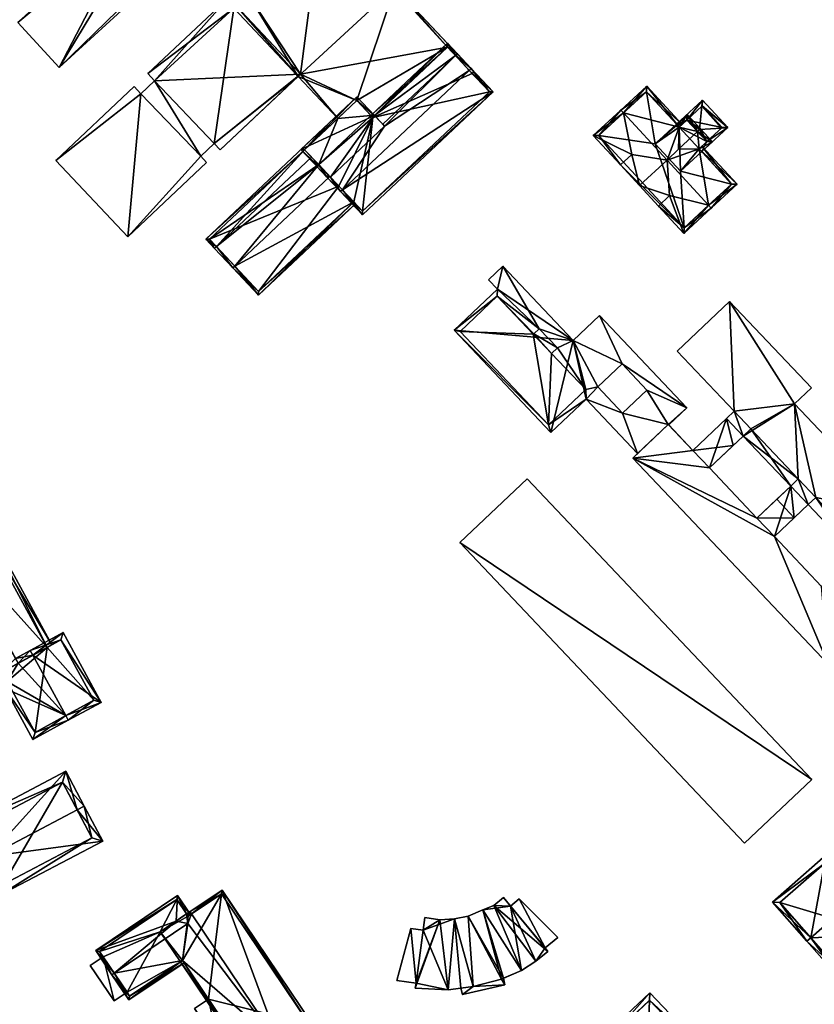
# Model space of a CAD drawing. Header units: inches. Extents: x 2685601 to 2690022, y 1235992 to 1239010.
# Tile 296 of 390: x 2688771 to 2688920, y 1237970 to 1238155. Entities that reach past the tile are written whole.
import ezdxf

# ---------------------------------------------------------------- set-up
doc = ezdxf.new("R2010")
doc.units = ezdxf.units.IN
doc.header["$MEASUREMENT"] = 0
doc.layers.add('Gebaeude Einzelhaus', color=10, linetype='Continuous')
doc.layers.add('Offenes Gebaeude', color=10, linetype='Continuous')

msp = doc.modelspace()

# ---------------------------------------------------------------- meshes
at = {"layer": 'Gebaeude Einzelhaus'}
mesh = msp.add_polyface(dxfattribs=at)
corners = [(2688759.692, 1238175.089, 469.65), (2688784.266, 1238185.093, 469.65), (2688778.035, 1238191.894, 469.65), (2688767.3, 1238166.785, 469.65), (2688788.971, 1238186.64, 469.65), (2688789.593, 1238189.973, 469.65), (2688799.532, 1238179.124, 469.65), (2688796.513, 1238178.409, 469.65), (2688796.174, 1238176.048, 469.65), (2688770.217, 1238154.317, 469.65), (2688777.962, 1238145.863, 469.65), (2688802.187, 1238169.485, 469.65), (2688808.655, 1238173.983, 469.65), (2688807.944, 1238174.759, 469.65), (2688785.76, 1238198.972, 469.65), (2688785.76, 1238198.972, 456.512), (2688759.692, 1238175.089, 456.512), (2688767.3, 1238166.785, 456.512), (2688785.743, 1238183.683, 466.273), (2688785.743, 1238183.683, 456.512), (2688788.971, 1238186.64, 466.273), (2688796.513, 1238178.409, 466.273), (2688793.285, 1238175.451, 466.273), (2688770.217, 1238154.317, 456.512), (2688793.285, 1238175.451, 456.512), (2688777.962, 1238145.863, 456.512), (2688808.655, 1238173.983, 456.512), (2688807.944, 1238174.759, 456.512), (2688796.513, 1238178.409, 456.512), (2688788.971, 1238186.64, 456.512)]
mesh.append_faces([[corners[k] for k in face] for face in [(11, 12, 13), (8, 10, 11), (11, 10, 12), (8, 9, 10), (6, 7, 8), (8, 7, 9), (5, 4, 6), (6, 4, 7), (5, 1, 4), (4, 1, 3), (3, 1, 0), (0, 1, 2)]], dxfattribs={"color": 13})
mesh.append_faces([[corners[k] for k in face] for face in [(24, 25, 23), (24, 26, 25), (24, 27, 26), (15, 19, 16), (16, 19, 17), (27, 29, 15), (15, 29, 19), (24, 28, 27), (27, 28, 29), (26, 27, 12), (12, 27, 13), (12, 10, 26), (26, 10, 25), (10, 9, 25), (25, 9, 23), (23, 22, 24), (22, 7, 21), (23, 9, 22), (22, 9, 7), (7, 4, 21), (21, 4, 20), (4, 18, 20), (18, 17, 19), (4, 3, 18), (18, 3, 17), (3, 0, 17), (17, 0, 16), (2, 16, 0), (2, 15, 16), (2, 14, 15)]], dxfattribs={"color": 41})
mesh = msp.add_polyface(dxfattribs=at)
corners = [(2688855.894, 1238145.096, 469.29), (2688850.85, 1238149.721, 469.29), (2688855.531, 1238144.754, 469.29), (2688827.263, 1238175.485, 469.29), (2688823.29, 1238144.643, 469.29), (2688833.854, 1238139.668, 469.29), (2688836.486, 1238136.874, 469.29), (2688836.829, 1238136.51, 469.29), (2688813.455, 1238159.618, 469.29), (2688812.028, 1238161.133, 469.29), (2688811.19, 1238157.484, 469.29), (2688830.274, 1238136.295, 469.29), (2688822.824, 1238144.203, 469.29), (2688807.079, 1238131.578, 470.049), (2688808.181, 1238130.408, 470.049), (2688823.29, 1238144.643, 470.049), (2688795.874, 1238143.385, 470.049), (2688809.764, 1238158.999, 470.049), (2688794.613, 1238144.724, 470.049), (2688804.581, 1238129.225, 470.049), (2688793.3, 1238140.96, 470.049), (2688777.32, 1238128.431, 470.049), (2688792.039, 1238142.299, 470.049), (2688790.846, 1238114.075, 470.049), (2688805.643, 1238128.016, 470.049), (2688829.818, 1238177.893, 471.945), (2688849.371, 1238168.853, 471.945), (2688835.664, 1238183.401, 471.945), (2688843.525, 1238163.344, 471.945), (2688831.245, 1238176.378, 468.911), (2688840.97, 1238160.936, 468.911), (2688843.525, 1238163.344, 468.911), (2688828.689, 1238173.971, 468.911), (2688827.263, 1238175.485, 455.641), (2688855.894, 1238145.096, 455.641), (2688840.97, 1238160.936, 455.641), (2688828.689, 1238173.971, 455.641), (2688812.028, 1238161.133, 455.641), (2688813.455, 1238159.618, 455.641), (2688811.19, 1238157.484, 455.641), (2688822.824, 1238144.203, 455.641), (2688830.274, 1238136.295, 455.641), (2688855.531, 1238144.754, 455.641), (2688850.85, 1238149.721, 455.641), (2688836.486, 1238136.874, 455.641), (2688836.829, 1238136.51, 455.641), (2688833.854, 1238139.668, 455.641), (2688810.724, 1238157.045, 455.641), (2688807.079, 1238131.578, 455.641), (2688804.581, 1238129.225, 455.641), (2688808.181, 1238130.408, 455.641), (2688822.824, 1238144.204, 455.641), (2688822.824, 1238144.204, 469.29), (2688809.764, 1238158.999, 455.641), (2688794.613, 1238144.724, 455.641), (2688795.874, 1238143.385, 455.641), (2688793.3, 1238140.96, 455.641), (2688792.039, 1238142.299, 455.641), (2688777.32, 1238128.431, 455.641), (2688790.846, 1238114.075, 455.641), (2688805.643, 1238128.016, 455.641), (2688829.818, 1238177.893, 455.641), (2688835.664, 1238183.401, 455.642), (2688831.245, 1238176.378, 455.641), (2688843.525, 1238163.344, 455.641), (2688844.389, 1238164.158, 455.641), (2688849.371, 1238168.853, 455.641)]
mesh.append_faces([[corners[k] for k in face] for face in [(32, 30, 29), (29, 30, 31), (28, 26, 25), (25, 26, 27), (19, 23, 24), (19, 20, 23), (23, 20, 21), (21, 20, 22), (13, 16, 19), (19, 16, 20), (16, 17, 18), (13, 15, 16), (16, 15, 17), (13, 14, 15), (5, 4, 11), (11, 4, 12), (4, 8, 10), (4, 3, 8), (8, 3, 9), (7, 1, 6), (6, 1, 5), (5, 1, 4), (4, 1, 3), (3, 1, 0), (0, 1, 2)]], dxfattribs={"color": 13})
mesh.append_faces([[corners[k] for k in face] for face in [(35, 63, 64), (35, 36, 63), (29, 63, 32), (32, 63, 36), (30, 64, 31), (30, 35, 64), (62, 63, 61), (63, 65, 64), (62, 66, 63), (63, 66, 65), (27, 26, 62), (62, 26, 66), (31, 26, 28), (31, 66, 26), (31, 65, 66), (31, 64, 65), (28, 29, 31), (29, 61, 63), (28, 25, 29), (29, 25, 61), (25, 27, 61), (61, 27, 62), (59, 49, 60), (48, 51, 50), (48, 47, 51), (47, 53, 39), (47, 54, 53), (49, 55, 48), (48, 55, 47), (47, 55, 54), (58, 56, 59), (59, 56, 49), (49, 56, 55), (58, 57, 56), (19, 24, 49), (49, 24, 60), (24, 23, 60), (60, 23, 59), (23, 21, 59), (59, 21, 58), (21, 22, 58), (58, 22, 57), (22, 20, 57), (57, 20, 56), (20, 16, 56), (56, 16, 55), (16, 18, 55), (55, 18, 54), (18, 17, 54), (54, 17, 53), (53, 10, 39), (10, 15, 4), (53, 17, 10), (10, 17, 15), (50, 52, 14), (14, 52, 15), (15, 52, 4), (50, 51, 52), (14, 13, 50), (50, 13, 48), (13, 19, 48), (48, 19, 49), (36, 37, 33), (35, 38, 36), (36, 38, 37), (35, 40, 38), (38, 40, 39), (39, 40, 47), (35, 46, 40), (40, 46, 41), (34, 43, 35), (35, 43, 46), (46, 43, 44), (44, 43, 45), (34, 42, 43), (34, 0, 42), (42, 0, 2), (12, 41, 11), (12, 40, 41), (38, 39, 8), (8, 39, 10), (8, 9, 38), (38, 9, 37), (9, 3, 37), (37, 3, 33), (33, 32, 36), (30, 34, 35), (30, 0, 34), (33, 3, 32), (32, 3, 30), (30, 3, 0)]], dxfattribs={"color": 41})
mesh = msp.add_polyface(dxfattribs=at)
corners = [(2688854.972, 1238145.346, 477.254), (2688859.46, 1238141.311, 473.65), (2688855.336, 1238145.689, 477.254), (2688831.152, 1238122.902, 477.254), (2688834.911, 1238118.183, 473.65), (2688830.788, 1238122.559, 477.254), (2688852.731, 1238148.454, 474.409), (2688852.367, 1238148.111, 474.409), (2688839.051, 1238134.881, 474.781), (2688838.71, 1238135.243, 474.409), (2688828.888, 1238125.305, 474.782), (2688828.183, 1238125.325, 474.409), (2688828.546, 1238125.667, 474.409), (2688826.687, 1238127.641, 473.65), (2688826.323, 1238127.298, 473.65), (2688837.193, 1238136.853, 473.79), (2688850.871, 1238150.428, 473.65), (2688836.486, 1238136.874, 473.65), (2688836.829, 1238136.51, 473.79), (2688834.933, 1238118.889, 473.949), (2688858.754, 1238141.333, 473.95), (2688850.85, 1238149.721, 473.79), (2688837.193, 1238136.853, 473.899), (2688823.348, 1238130.456, 472.325), (2688830.135, 1238123.253, 475.547), (2688830.498, 1238123.595, 475.547), (2688833.875, 1238140.374, 472.325), (2688836.829, 1238136.51, 473.899), (2688833.854, 1238139.668, 472.488), (2688824.054, 1238130.435, 472.488), (2688828.777, 1238125.422, 471.945), (2688833.268, 1238120.656, 467.893), (2688834.933, 1238118.889, 455.641), (2688826.687, 1238127.641, 469.865), (2688833.268, 1238120.656, 455.641), (2688858.754, 1238141.333, 455.641), (2688855.531, 1238144.754, 469.29), (2688850.85, 1238149.721, 469.29), (2688855.531, 1238144.754, 455.641), (2688836.829, 1238136.51, 469.29), (2688836.486, 1238136.874, 469.29), (2688836.829, 1238136.51, 455.641), (2688830.498, 1238123.595, 455.641), (2688826.687, 1238127.641, 455.641), (2688836.486, 1238136.874, 455.641), (2688850.85, 1238149.721, 455.641), (2688833.854, 1238139.668, 469.29), (2688830.274, 1238136.295, 455.641), (2688824.054, 1238130.435, 455.641), (2688824.054, 1238130.434, 467.783), (2688830.274, 1238136.295, 469.29), (2688825.346, 1238129.064, 468.531), (2688833.854, 1238139.668, 455.641)]
mesh.append_faces([[corners[k] for k in face] for face in [(23, 10, 24), (24, 10, 25), (26, 29, 23), (23, 29, 10), (22, 28, 26), (26, 28, 29), (22, 27, 28), (23, 22, 26), (25, 10, 24), (24, 10, 23), (23, 10, 22), (22, 10, 8), (10, 11, 12), (3, 5, 10), (10, 5, 11), (13, 11, 14), (13, 12, 11), (16, 15, 17), (17, 15, 18), (6, 21, 16), (16, 21, 15), (6, 7, 21), (2, 7, 6), (2, 0, 7), (1, 20, 2), (2, 20, 0), (4, 19, 1), (1, 19, 20), (4, 5, 19), (19, 5, 3), (7, 15, 9), (15, 17, 18), (6, 16, 7), (7, 16, 15), (15, 16, 17), (13, 11, 12), (13, 14, 11), (3, 10, 5), (5, 10, 11), (11, 10, 12), (0, 8, 3), (3, 8, 10), (2, 7, 0), (0, 7, 8), (8, 7, 9), (2, 6, 7), (4, 3, 5), (4, 1, 3), (3, 1, 0), (0, 1, 2)]], dxfattribs={"color": 13})
mesh.append_faces([[corners[k] for k in face] for face in [(47, 43, 48), (47, 44, 43), (47, 52, 44), (8, 9, 22), (22, 9, 15), (29, 13, 10), (10, 13, 12), (29, 33, 13), (29, 51, 33), (29, 49, 51), (50, 28, 46), (50, 29, 28), (47, 49, 50), (50, 49, 29), (47, 48, 49), (28, 40, 46), (27, 17, 28), (28, 17, 40), (27, 18, 17), (22, 15, 27), (27, 15, 18), (35, 41, 38), (38, 41, 45), (41, 43, 44), (41, 42, 43), (41, 34, 42), (35, 32, 41), (41, 32, 34), (18, 39, 17), (17, 39, 40), (15, 39, 18), (15, 37, 39), (15, 21, 37), (36, 35, 38), (36, 20, 35), (36, 0, 20), (21, 7, 37), (37, 7, 36), (36, 7, 0), (20, 19, 35), (35, 19, 32), (32, 31, 34), (30, 13, 33), (30, 12, 13), (30, 10, 12), (30, 3, 10), (32, 19, 31), (31, 19, 30), (30, 19, 3)]], dxfattribs={"color": 41})
mesh = msp.add_polyface(dxfattribs=at)
corners = [(2688897.822, 1238133.87, 480.555), (2688900.633, 1238131.93, 478.208), (2688898.373, 1238134.379, 480.555), (2688898.158, 1238130.579, 478.691), (2688898.622, 1238130.075, 478.208), (2688894.233, 1238130.559, 480.555), (2688894.39, 1238134.666, 478.689), (2688894.005, 1238135.094, 478.32), (2688894.388, 1238134.664, 478.689), (2688895.889, 1238137.07, 478.208), (2688893.886, 1238135.222, 478.208), (2688899.573, 1238131.973, 478.736), (2688898.114, 1238130.626, 478.736), (2688895.846, 1238136.01, 478.689), (2688892.105, 1238128.465, 482.474), (2688899.915, 1238120.001, 482.474), (2688905.298, 1238123.946, 478.208), (2688898.665, 1238131.135, 478.208), (2688898.114, 1238130.626, 478.691), (2688888.281, 1238142.388, 478.208), (2688894.939, 1238135.173, 478.208), (2688883.916, 1238137.34, 482.474), (2688883.408, 1238137.891, 482.474), (2688900.424, 1238119.449, 482.474), (2688892.596, 1238121.807, 479.95), (2688890.489, 1238119.864, 478.208), (2688895.264, 1238114.689, 478.208), (2688885.482, 1238129.517, 479.95), (2688878.248, 1238133.13, 478.208), (2688883.376, 1238127.574, 478.209), (2688886.945, 1238123.705, 482.474), (2688883.376, 1238127.574, 479.95), (2688890.489, 1238119.864, 479.95), (2688904.238, 1238123.989, 478.691), (2688894.005, 1238135.094, 478.684), (2688888.239, 1238141.328, 478.69), (2688894.388, 1238134.664, 478.691), (2688879.308, 1238133.088, 478.664), (2688895.306, 1238115.749, 478.664), (2688898.114, 1238130.626, 471.141), (2688898.622, 1238130.075, 470.885), (2688898.114, 1238130.626, 462.561), (2688898.622, 1238130.075, 462.561), (2688899.573, 1238131.973, 471.141), (2688899.573, 1238131.973, 462.561), (2688897.821, 1238133.871, 472.023), (2688895.846, 1238136.01, 471.118), (2688894.388, 1238134.664, 462.561), (2688895.846, 1238136.01, 462.561), (2688894.387, 1238134.665, 471.118), (2688893.886, 1238135.223, 470.885), (2688894.005, 1238135.094, 462.561), (2688893.886, 1238135.222, 462.561), (2688894.005, 1238135.094, 470.939), (2688889.896, 1238131.541, 462.561), (2688894.64, 1238126.401, 462.561), (2688888.239, 1238141.328, 462.561), (2688879.308, 1238133.088, 462.561), (2688895.306, 1238115.749, 462.561), (2688904.238, 1238123.989, 462.561)]
mesh.append_faces([[corners[k] for k in face] for face in [(29, 38, 25), (25, 38, 26), (26, 38, 23), (23, 38, 15), (22, 37, 28), (28, 37, 29), (29, 37, 38), (22, 21, 37), (19, 35, 22), (22, 35, 21), (34, 6, 36), (19, 20, 35), (35, 20, 34), (34, 20, 6), (17, 3, 18), (23, 33, 16), (16, 33, 17), (17, 33, 3), (23, 15, 33), (24, 30, 32), (24, 14, 30), (31, 30, 27), (27, 30, 14), (22, 28, 21), (21, 28, 27), (27, 28, 29), (14, 21, 27), (24, 15, 14), (24, 26, 15), (15, 26, 23), (24, 25, 26), (16, 15, 23), (21, 19, 22), (14, 6, 21), (21, 6, 19), (19, 6, 20), (14, 5, 6), (18, 3, 17), (17, 3, 16), (16, 3, 15), (15, 3, 14), (14, 3, 5), (7, 6, 8), (2, 13, 9), (9, 13, 10), (10, 13, 7), (7, 13, 6), (2, 0, 13), (1, 11, 2), (2, 11, 0), (11, 3, 12), (1, 4, 11), (11, 4, 3), (9, 0, 2), (9, 6, 0), (0, 6, 5), (10, 7, 9), (9, 7, 6), (6, 7, 8), (3, 0, 5), (4, 1, 3), (3, 1, 0), (0, 1, 2)]], dxfattribs={"color": 13})
mesh.append_faces([[corners[k] for k in face] for face in [(58, 55, 59), (59, 55, 42), (52, 54, 56), (56, 54, 57), (57, 54, 58), (58, 54, 55), (33, 4, 3), (33, 40, 4), (33, 59, 40), (40, 59, 42), (15, 38, 33), (33, 38, 59), (59, 38, 58), (38, 37, 58), (58, 37, 57), (37, 56, 57), (21, 35, 37), (37, 35, 56), (35, 50, 56), (56, 50, 52), (34, 10, 35), (35, 10, 50), (34, 7, 10), (36, 8, 34), (34, 8, 7), (6, 8, 36), (29, 31, 27), (25, 24, 32), (29, 30, 31), (29, 25, 30), (30, 25, 32), (55, 41, 42), (55, 47, 41), (41, 47, 44), (44, 47, 48), (55, 54, 47), (47, 54, 51), (51, 54, 52), (53, 47, 51), (53, 49, 47), (53, 7, 49), (49, 7, 8), (53, 10, 7), (53, 50, 10), (53, 51, 50), (50, 51, 52), (6, 49, 8), (6, 46, 49), (49, 46, 47), (47, 46, 48), (6, 13, 46), (13, 45, 46), (13, 11, 45), (45, 11, 43), (13, 0, 11), (43, 41, 44), (43, 39, 41), (43, 18, 39), (43, 11, 18), (18, 11, 12), (3, 18, 12), (39, 40, 41), (41, 40, 42), (3, 4, 18), (18, 4, 39), (39, 4, 40)]], dxfattribs={"color": 41})
mesh = msp.add_polyface(dxfattribs=at)
corners = [(2688903.506, 1238134.583, 470.885), (2688898.764, 1238139.723, 470.885), (2688898.652, 1238138.6, 471.118), (2688902.317, 1238134.506, 471.141), (2688898.219, 1238134.239, 472.023), (2688899.573, 1238131.973, 471.141), (2688897.821, 1238133.871, 472.023), (2688898.622, 1238130.075, 470.885), (2688898.114, 1238130.626, 471.141), (2688895.846, 1238136.01, 471.118), (2688893.886, 1238135.223, 470.885), (2688894.005, 1238135.094, 470.939), (2688894.387, 1238134.665, 471.118), (2688902.446, 1238134.625, 471.092), (2688898.721, 1238138.663, 471.092), (2688898.721, 1238138.663, 462.561), (2688902.446, 1238134.625, 462.561), (2688895.846, 1238136.01, 462.561), (2688899.573, 1238131.973, 462.561)]
mesh.append_faces([[corners[k] for k in face] for face in [(5, 7, 8), (5, 0, 7), (5, 3, 0), (1, 9, 10), (10, 9, 11), (11, 9, 12), (1, 2, 9), (0, 14, 1), (1, 14, 2), (0, 13, 14), (0, 3, 13), (12, 9, 11), (11, 9, 10), (10, 9, 1), (2, 1, 9), (6, 4, 9), (9, 4, 2), (3, 5, 0), (0, 5, 7), (7, 5, 8), (3, 4, 5), (5, 4, 6), (0, 2, 3), (3, 2, 4), (0, 1, 2)]], dxfattribs={"color": 13})
mesh.append_faces([[corners[k] for k in face] for face in [(16, 17, 15), (16, 18, 17), (3, 16, 13), (3, 18, 16), (3, 5, 18), (2, 17, 9), (14, 15, 2), (2, 15, 17), (14, 13, 15), (15, 13, 16)]], dxfattribs={"color": 41})
mesh = msp.add_polyface(dxfattribs=at)
corners = [(2688824.054, 1238130.434, 467.783), (2688828.481, 1238134.606, 467.782), (2688828.139, 1238134.969, 467.584), (2688805.486, 1238113.628, 467.584), (2688807.485, 1238112.236, 468.531), (2688807.121, 1238111.893, 468.531), (2688825.346, 1238129.064, 468.531), (2688810.553, 1238108.251, 471.945), (2688810.917, 1238108.594, 471.945), (2688826.687, 1238127.641, 469.865), (2688828.777, 1238125.422, 471.945), (2688815.386, 1238103.121, 467.584), (2688833.611, 1238120.292, 467.584), (2688833.268, 1238120.656, 467.893), (2688806.193, 1238113.606, 467.783), (2688815.408, 1238103.828, 467.893), (2688806.193, 1238113.606, 455.641), (2688824.054, 1238130.435, 455.641), (2688815.408, 1238103.828, 455.641), (2688833.268, 1238120.656, 455.641), (2688826.687, 1238127.641, 455.641), (2688830.498, 1238123.595, 455.641)]
mesh.append_faces([[corners[k] for k in face] for face in [(11, 15, 12), (12, 15, 13), (11, 7, 15), (15, 7, 8), (5, 4, 7), (7, 4, 8), (3, 14, 5), (5, 14, 4), (3, 0, 14), (3, 2, 0), (0, 2, 1), (11, 8, 7), (11, 13, 8), (8, 13, 10), (11, 12, 13), (4, 9, 6), (4, 8, 9), (9, 8, 10), (5, 7, 4), (4, 7, 8), (0, 4, 6), (0, 3, 4), (4, 3, 5), (0, 2, 3), (0, 1, 2)]], dxfattribs={"color": 13})
mesh.append_faces([[corners[k] for k in face] for face in [(16, 21, 18), (18, 21, 19), (16, 20, 21), (16, 17, 20), (13, 15, 19), (19, 15, 18), (4, 15, 8), (4, 18, 15), (4, 16, 18), (4, 14, 16), (17, 16, 0), (0, 16, 14)]], dxfattribs={"color": 41})
mesh = msp.add_polyface(dxfattribs=at)
corners = [(2688918.594, 1238063.809, 469.88), (2688920.019, 1238065.148, 469.88), (2688916.753, 1238068.605, 469.88), (2688918.597, 1238063.805, 469.88), (2688915.329, 1238067.257, 469.88), (2688915.966, 1238061.32, 469.88), (2688896.959, 1238073.963, 471.515), (2688892.343, 1238078.838, 471.515), (2688885.679, 1238072.525, 471.515), (2688912.259, 1238057.809, 471.515), (2688922.34, 1238033.814, 471.515), (2688908.994, 1238061.256, 471.515), (2688900.085, 1238070.663, 471.515), (2688924.421, 1238044.966, 471.515), (2688929.005, 1238040.126, 471.515), (2688921.143, 1238048.429, 471.515), (2688930.756, 1238050.968, 471.515), (2688927.478, 1238054.429, 471.515), (2688915.329, 1238067.256, 471.515), (2688918.594, 1238063.809, 471.515), (2688903.295, 1238079.963, 471.515), (2688906.42, 1238076.664, 471.515), (2688928.916, 1238055.765, 469.88), (2688930.756, 1238050.968, 469.88), (2688932.181, 1238052.318, 469.88), (2688927.489, 1238054.418, 469.88), (2688916.043, 1238082.711, 469.169), (2688916.753, 1238068.605, 469.169), (2688920.019, 1238065.148, 469.169), (2688907.844, 1238078.003, 469.169), (2688915.329, 1238067.257, 469.169), (2688927.478, 1238054.429, 469.169), (2688918.598, 1238063.806, 469.169), (2688928.916, 1238055.765, 469.169), (2688935.57, 1238062.093, 469.169), (2688927.489, 1238054.418, 469.169), (2688932.181, 1238052.318, 469.169), (2688947.32, 1238056.034, 469.169), (2688937.484, 1238046.719, 469.169), (2688952.805, 1238056.881, 469.169), (2688949.49, 1238053.741, 469.169), (2688954.233, 1238062.58, 469.169), (2688946.788, 1238072.805, 469.169), (2688958.756, 1238057.701, 469.169), (2688955.21, 1238054.343, 469.169), (2688955.413, 1238063.699, 469.169), (2688903.866, 1238101.915, 469.169), (2688919.211, 1238085.713, 469.169), (2688904.72, 1238081.313, 469.169), (2688894.03, 1238092.6, 469.169), (2688906.423, 1238076.661, 469.169), (2688906.42, 1238076.664, 470.023), (2688907.844, 1238078.003, 470.023), (2688904.719, 1238081.313, 470.023), (2688906.423, 1238076.661, 470.023), (2688903.295, 1238079.963, 470.023), (2688904.521, 1238074.865, 470.023), (2688918.598, 1238063.806, 456.529), (2688915.966, 1238061.32, 456.529), (2688912.705, 1238064.773, 456.529), (2688915.329, 1238067.257, 456.529), (2688912.705, 1238064.773, 469.88), (2688916.753, 1238068.605, 456.529), (2688920.019, 1238065.148, 456.529), (2688903.295, 1238079.963, 469.169), (2688896.959, 1238073.963, 456.529), (2688903.295, 1238079.963, 456.529), (2688892.432, 1238078.744, 465.105), (2688892.432, 1238078.744, 465.205), (2688892.343, 1238078.838, 456.529), (2688892.343, 1238078.838, 465.105), (2688892.343, 1238078.838, 465.205), (2688886.576, 1238073.374, 465.106), (2688885.679, 1238072.525, 456.529), (2688886.576, 1238073.374, 465.205), (2688922.34, 1238033.814, 456.529), (2688929.005, 1238040.126, 456.529), (2688924.421, 1238044.966, 456.529), (2688930.756, 1238050.968, 456.529), (2688921.143, 1238048.429, 456.529), (2688927.478, 1238054.429, 456.529), (2688912.259, 1238057.809, 456.529), (2688915.329, 1238067.256, 469.88), (2688908.994, 1238061.256, 456.529), (2688900.085, 1238070.663, 456.529), (2688904.521, 1238074.865, 456.529), (2688906.42, 1238076.664, 456.529), (2688927.489, 1238054.418, 456.529), (2688932.181, 1238052.318, 456.529), (2688928.916, 1238055.765, 456.529), (2688958.756, 1238057.701, 456.529), (2688955.21, 1238054.343, 456.529), (2688954.233, 1238062.58, 456.529), (2688955.413, 1238063.699, 456.529), (2688946.788, 1238072.805, 456.529), (2688935.57, 1238062.093, 456.529), (2688916.043, 1238082.711, 456.529), (2688919.211, 1238085.713, 456.529), (2688903.866, 1238101.915, 456.529), (2688894.03, 1238092.6, 456.529), (2688904.72, 1238081.313, 456.529), (2688906.423, 1238076.661, 456.529), (2688937.484, 1238046.719, 456.529), (2688947.32, 1238056.034, 456.529), (2688949.49, 1238053.741, 456.529), (2688952.805, 1238056.881, 456.529)]
mesh.append_faces([[corners[k] for k in face] for face in [(54, 51, 56), (51, 53, 55), (54, 52, 51), (51, 52, 53), (30, 29, 50), (48, 46, 49), (29, 26, 48), (48, 26, 46), (46, 26, 47), (42, 41, 45), (41, 39, 43), (43, 39, 44), (34, 37, 42), (42, 37, 41), (41, 37, 39), (39, 37, 40), (34, 36, 37), (37, 36, 38), (34, 33, 36), (33, 31, 35), (26, 28, 34), (34, 28, 33), (33, 28, 31), (31, 28, 32), (30, 27, 29), (29, 27, 26), (26, 27, 28), (25, 23, 22), (22, 23, 24), (6, 12, 20), (20, 12, 21), (11, 9, 18), (18, 9, 19), (15, 16, 17), (15, 13, 16), (9, 10, 15), (15, 10, 13), (13, 10, 14), (6, 8, 12), (12, 8, 11), (11, 8, 9), (9, 8, 10), (6, 7, 8), (3, 0, 5), (0, 2, 4), (3, 1, 0), (0, 1, 2)]], dxfattribs={"color": 13})
mesh.append_faces([[corners[k] for k in face] for face in [(85, 86, 101), (48, 52, 29), (48, 53, 52), (54, 29, 52), (54, 50, 29), (55, 53, 64), (64, 53, 48), (100, 86, 66), (101, 62, 60), (63, 80, 57), (63, 89, 80), (80, 89, 87), (88, 103, 102), (103, 105, 104), (105, 90, 91), (103, 92, 105), (105, 92, 90), (103, 94, 92), (92, 94, 93), (63, 95, 89), (89, 95, 88), (88, 95, 103), (103, 95, 94), (100, 96, 86), (86, 96, 101), (101, 96, 62), (62, 96, 63), (63, 96, 95), (100, 98, 96), (96, 98, 97), (100, 99, 98), (44, 39, 91), (91, 39, 105), (39, 40, 105), (105, 40, 104), (40, 37, 104), (104, 37, 103), (37, 38, 103), (103, 38, 102), (38, 36, 102), (102, 36, 88), (50, 60, 30), (50, 101, 60), (31, 32, 80), (80, 32, 57), (100, 66, 48), (48, 66, 64), (49, 100, 48), (49, 99, 100), (49, 46, 99), (99, 46, 98), (46, 47, 98), (98, 47, 97), (47, 26, 97), (97, 26, 96), (26, 34, 96), (96, 34, 95), (34, 42, 95), (95, 42, 94), (42, 45, 94), (94, 45, 93), (45, 41, 93), (93, 41, 92), (41, 43, 92), (92, 43, 90), (43, 44, 90), (90, 44, 91), (89, 78, 87), (89, 88, 78), (33, 35, 22), (22, 35, 25), (22, 24, 33), (33, 24, 36), (36, 78, 88), (24, 23, 36), (36, 23, 78), (85, 66, 86), (85, 65, 66), (65, 73, 69), (75, 77, 76), (77, 87, 78), (75, 79, 77), (77, 79, 87), (87, 79, 80), (73, 81, 75), (75, 81, 79), (73, 83, 81), (81, 83, 58), (58, 83, 59), (85, 84, 65), (65, 84, 73), (73, 84, 83), (55, 21, 51), (55, 20, 21), (51, 85, 86), (21, 12, 51), (51, 12, 85), (85, 12, 84), (12, 11, 84), (84, 11, 83), (18, 61, 11), (11, 61, 83), (83, 61, 59), (18, 82, 61), (19, 0, 18), (18, 0, 82), (9, 5, 19), (19, 5, 0), (9, 81, 5), (5, 81, 58), (9, 15, 81), (81, 15, 79), (31, 15, 17), (80, 79, 31), (31, 79, 15), (31, 25, 35), (25, 16, 23), (31, 17, 25), (25, 17, 16), (13, 23, 16), (13, 77, 23), (23, 77, 78), (13, 14, 77), (77, 14, 76), (14, 10, 76), (76, 10, 75), (10, 8, 75), (75, 8, 73), (69, 72, 70), (74, 7, 71), (72, 8, 74), (74, 8, 7), (69, 73, 72), (72, 73, 8), (7, 68, 71), (67, 69, 70), (67, 65, 69), (7, 6, 68), (68, 6, 67), (67, 6, 65), (6, 64, 65), (65, 64, 66), (6, 55, 64), (6, 20, 55), (60, 58, 59), (60, 57, 58), (60, 62, 57), (57, 62, 63), (2, 30, 4), (4, 30, 61), (61, 30, 59), (59, 30, 60), (2, 27, 30), (28, 27, 1), (1, 27, 2), (32, 5, 58), (57, 32, 58), (3, 5, 32), (32, 1, 3), (32, 28, 1)]], dxfattribs={"color": 41})
mesh = msp.add_polyface(dxfattribs=at)
corners = [(2688853.205, 1238056.669, 465.969), (2688919.278, 1238012.163, 465.969), (2688865.815, 1238068.611, 465.969), (2688906.668, 1238000.219, 465.969), (2688865.815, 1238068.611, 455.266), (2688919.278, 1238012.163, 455.266), (2688853.205, 1238056.669, 455.266), (2688906.668, 1238000.219, 455.266)]
mesh.append_faces([[corners[k] for k in face] for face in [(3, 1, 0), (0, 1, 2)]], dxfattribs={"color": 13})
mesh.append_faces([[corners[k] for k in face] for face in [(4, 5, 6), (6, 5, 7), (1, 3, 5), (5, 3, 7), (3, 0, 7), (7, 0, 6), (0, 2, 6), (6, 2, 4), (2, 1, 4), (4, 1, 5)]], dxfattribs={"color": 41})
mesh = msp.add_polyface(dxfattribs=at)
corners = [(2688769.758, 1238034.86, 466.822), (2688767.224, 1238032.336, 465.174), (2688770.237, 1238033.982, 466.822), (2688757.676, 1238056.966, 466.823), (2688750.696, 1238054.29, 463.266), (2688765.183, 1238027.788, 463.266), (2688767.311, 1238030.091, 464.694), (2688768.189, 1238030.571, 465.174), (2688757.196, 1238057.844, 466.823), (2688767.791, 1238029.213, 464.693), (2688775.687, 1238036.96, 463.883), (2688776.565, 1238037.44, 463.409), (2688763.523, 1238061.301, 463.409), (2688770.238, 1238033.983, 466.823), (2688763.125, 1238059.944, 463.883), (2688752.054, 1238053.893, 463.747), (2688765.58, 1238029.145, 463.746), (2688763.125, 1238059.944, 452.197), (2688775.687, 1238036.96, 452.197), (2688752.054, 1238053.893, 452.197), (2688765.58, 1238029.145, 452.197), (2688768.189, 1238030.571, 452.197), (2688767.224, 1238032.336, 452.197)]
mesh.append_faces([[corners[k] for k in face] for face in [(5, 16, 9), (9, 16, 6), (15, 8, 3), (5, 4, 16), (16, 4, 15), (15, 4, 8), (14, 11, 10), (14, 12, 11), (14, 8, 12), (14, 3, 8), (10, 3, 13), (13, 3, 2), (10, 12, 3), (3, 12, 8), (10, 11, 12), (6, 5, 9), (4, 3, 8), (7, 1, 6), (6, 1, 5), (5, 1, 4), (4, 1, 3), (3, 1, 0), (0, 1, 2)]], dxfattribs={"color": 13})
mesh.append_faces([[corners[k] for k in face] for face in [(18, 22, 17), (17, 22, 19), (19, 22, 20), (20, 22, 21), (16, 21, 6), (6, 21, 7), (16, 20, 21), (16, 19, 20), (16, 15, 19), (15, 17, 19), (3, 14, 15), (15, 14, 17), (17, 10, 18), (17, 14, 10)]], dxfattribs={"color": 41})
mesh = msp.add_polyface(dxfattribs=at)
corners = [(2688779.191, 1238024.145, 468.329), (2688779.671, 1238023.268, 468.329), (2688785.834, 1238026.638, 464.831), (2688772.992, 1238035.488, 468.329), (2688778.675, 1238039.734, 464.831), (2688772.513, 1238036.365, 468.329), (2688773.025, 1238019.635, 464.694), (2688767.791, 1238029.213, 464.693), (2688770.237, 1238033.982, 466.822), (2688768.189, 1238030.571, 465.174), (2688769.758, 1238034.86, 466.822), (2688767.224, 1238032.336, 465.174), (2688767.311, 1238030.091, 464.694), (2688773.423, 1238020.993, 465.174), (2688770.238, 1238033.983, 466.823), (2688784.476, 1238027.035, 465.33), (2688778.278, 1238038.376, 465.329), (2688784.476, 1238027.035, 452.197), (2688773.423, 1238020.993, 452.197), (2688778.278, 1238038.376, 452.197), (2688775.687, 1238036.96, 463.883), (2688775.687, 1238036.96, 452.197), (2688768.189, 1238030.571, 452.197), (2688767.224, 1238032.336, 452.197)]
mesh.append_faces([[corners[k] for k in face] for face in [(4, 16, 5), (5, 16, 3), (15, 1, 0), (4, 2, 16), (16, 2, 15), (15, 2, 1), (14, 5, 3), (8, 10, 14), (14, 10, 5), (7, 13, 6), (6, 13, 1), (1, 13, 0), (12, 9, 7), (7, 9, 13), (7, 9, 12), (9, 8, 11), (8, 3, 10), (10, 3, 5), (7, 0, 9), (9, 0, 8), (8, 0, 3), (7, 6, 0), (0, 6, 1), (3, 4, 5), (0, 2, 3), (3, 2, 4), (0, 1, 2)]], dxfattribs={"color": 13})
mesh.append_faces([[corners[k] for k in face] for face in [(17, 21, 19), (21, 22, 23), (17, 18, 21), (21, 18, 22), (18, 13, 22), (22, 13, 9), (3, 20, 14), (20, 19, 21), (3, 16, 20), (20, 16, 19), (16, 17, 19), (16, 15, 17), (15, 13, 17), (17, 13, 18), (15, 0, 13)]], dxfattribs={"color": 41})
mesh = msp.add_polyface(dxfattribs=at)
corners = [(2688764.653, 1237997.671, 467.509), (2688779.229, 1238013.691, 463.953), (2688759.883, 1238003.526, 463.953), (2688781.345, 1238006.441, 467.509), (2688782.673, 1238007.139, 467.509), (2688763.325, 1237996.973, 467.509), (2688766.776, 1237990.405, 463.953), (2688786.124, 1238000.57, 463.953), (2688778.599, 1238011.666, 464.673), (2688784.099, 1238001.2, 464.672), (2688761.908, 1238002.896, 464.673), (2688767.406, 1237992.43, 464.672), (2688784.099, 1238001.2, 450.82), (2688778.599, 1238011.666, 450.82), (2688761.908, 1238002.896, 450.82), (2688767.406, 1237992.43, 450.82)]
mesh.append_faces([[corners[k] for k in face] for face in [(6, 11, 9), (6, 9, 7), (0, 11, 5), (10, 0, 5), (5, 11, 6), (8, 10, 2), (2, 10, 5), (1, 8, 2), (3, 8, 4), (9, 3, 4), (7, 9, 4), (4, 8, 1), (0, 7, 3), (3, 7, 4), (5, 6, 0), (0, 6, 7), (0, 2, 5), (4, 1, 3), (3, 1, 0), (0, 1, 2)]], dxfattribs={"color": 13})
mesh.append_faces([[corners[k] for k in face] for face in [(13, 15, 14), (12, 15, 13), (9, 15, 12), (11, 15, 9), (14, 15, 0), (0, 15, 11), (10, 14, 0), (13, 14, 8), (8, 14, 10), (12, 13, 3), (3, 13, 8), (9, 12, 3)]], dxfattribs={"color": 41})
mesh = msp.add_polyface(dxfattribs=at)
corners = [(2688924.905, 1237974.31, 470.013), (2688934.001, 1237982.297, 470.013), (2688933.341, 1237983.048, 470.571), (2688919.106, 1237982.429, 475.559), (2688927.45, 1237989.757, 475.559), (2688918.354, 1237981.769, 475.559), (2688925.126, 1238000.73, 470.013), (2688921.658, 1237996.354, 470.58), (2688925.786, 1237999.979, 470.58), (2688911.901, 1237989.118, 470.013), (2688924.996, 1237975.721, 470.572), (2688913.313, 1237989.026, 470.581), (2688921.658, 1237996.354, 457.489), (2688913.313, 1237989.026, 457.489), (2688924.996, 1237975.721, 457.489), (2688933.341, 1237983.048, 457.489)]
mesh.append_faces([[corners[k] for k in face] for face in [(9, 11, 5), (5, 11, 3), (9, 7, 11), (9, 6, 7), (7, 6, 8), (0, 10, 1), (1, 10, 2), (0, 5, 10), (10, 5, 3), (3, 9, 5), (4, 7, 3), (3, 7, 9), (9, 7, 6), (6, 7, 8), (0, 3, 5), (0, 2, 3), (3, 2, 4), (0, 1, 2)]], dxfattribs={"color": 13})
mesh.append_faces([[corners[k] for k in face] for face in [(12, 15, 13), (13, 15, 14), (2, 14, 15), (2, 10, 14), (10, 13, 14), (3, 11, 10), (10, 11, 13), (7, 13, 11), (7, 12, 13)]], dxfattribs={"color": 41})
mesh = msp.add_polyface(dxfattribs=at)
corners = [(2688801.086, 1237978.136, 465.026), (2688800.706, 1237977.88, 464.7), (2688813.919, 1237958.23, 464.7), (2688819.279, 1237962.436, 469.534), (2688819.558, 1237962.021, 469.534), (2688802.138, 1237985.082, 468.404), (2688802.812, 1237986.926, 469.534), (2688801.891, 1237986.908, 468.983), (2688802.534, 1237987.34, 469.534), (2688799.904, 1237985.572, 467.28), (2688825.573, 1237966.065, 464.7), (2688808.548, 1237991.385, 464.7), (2688814.055, 1237958.924, 465.056), (2688801.12, 1237978.159, 465.055), (2688824.879, 1237966.201, 465.034), (2688808.411, 1237990.691, 465.034), (2688802.17, 1237986.494, 468.983), (2688788.28, 1237975.764, 468.404), (2688784.826, 1237980.004, 464.7), (2688787.865, 1237975.485, 468.404), (2688800.19, 1237990.334, 464.7), (2688801.891, 1237986.908, 467.28), (2688802.585, 1237986.773, 467.62), (2688802.17, 1237986.494, 467.62), (2688791.033, 1237970.774, 464.7), (2688801.399, 1237977.744, 464.7), (2688801.12, 1237978.159, 465.026), (2688800.054, 1237989.64, 465.04), (2688785.52, 1237979.868, 465.04), (2688791.169, 1237971.468, 465.026), (2688801.12, 1237978.159, 451.721), (2688800.706, 1237977.88, 451.721), (2688806.009, 1237970.889, 463.725), (2688810.425, 1237964.322, 463.725), (2688814.055, 1237958.924, 451.721), (2688806.009, 1237970.889, 451.721), (2688810.425, 1237964.322, 451.721), (2688824.879, 1237966.201, 451.721), (2688808.411, 1237990.691, 451.721), (2688802.17, 1237986.494, 451.721), (2688801.891, 1237986.908, 451.721), (2688796.894, 1237983.549, 451.721), (2688800.054, 1237989.64, 451.721), (2688785.52, 1237979.868, 451.721), (2688790.69, 1237972.18, 464.056), (2688791.169, 1237971.468, 451.721), (2688786.195, 1237978.865, 464.056), (2688786.195, 1237978.865, 451.721), (2688790.69, 1237972.18, 451.721)]
mesh.append_faces([[corners[k] for k in face] for face in [(25, 0, 26), (19, 29, 24), (24, 29, 25), (25, 29, 0), (19, 17, 29), (18, 28, 19), (19, 28, 17), (20, 27, 18), (18, 27, 28), (20, 22, 27), (27, 22, 21), (21, 22, 23), (17, 0, 5), (0, 25, 26), (19, 24, 17), (17, 24, 0), (0, 24, 25), (20, 21, 22), (22, 21, 23), (20, 9, 21), (9, 17, 5), (20, 18, 9), (9, 18, 17), (17, 18, 19), (8, 16, 7), (8, 6, 16), (11, 15, 8), (8, 15, 6), (4, 14, 10), (10, 14, 11), (11, 14, 15), (4, 3, 14), (2, 12, 4), (4, 12, 3), (12, 0, 13), (2, 1, 12), (12, 1, 0), (3, 11, 6), (6, 11, 8), (4, 10, 3), (3, 10, 11), (5, 7, 9), (5, 6, 7), (7, 6, 8), (0, 3, 5), (5, 3, 6), (0, 2, 3), (3, 2, 4), (0, 1, 2)]], dxfattribs={"color": 13})
mesh.append_faces([[corners[k] for k in face] for face in [(48, 31, 45), (40, 41, 42), (42, 41, 43), (43, 41, 47), (47, 41, 48), (48, 41, 31), (29, 1, 0), (29, 45, 1), (1, 45, 31), (45, 44, 48), (46, 43, 47), (46, 28, 43), (44, 17, 46), (46, 17, 28), (45, 29, 44), (44, 29, 17), (28, 27, 43), (43, 27, 42), (21, 40, 27), (27, 40, 42), (35, 37, 36), (36, 37, 34), (35, 38, 37), (39, 41, 40), (35, 30, 38), (38, 30, 39), (39, 30, 41), (41, 30, 31), (21, 39, 40), (21, 23, 39), (21, 7, 23), (23, 7, 16), (15, 23, 6), (6, 23, 16), (15, 39, 23), (15, 38, 39), (15, 14, 38), (38, 14, 37), (14, 34, 37), (3, 12, 14), (14, 12, 34), (34, 33, 36), (32, 30, 35), (32, 26, 30), (32, 13, 26), (34, 12, 33), (33, 12, 32), (32, 12, 13), (0, 26, 13), (0, 1, 26), (26, 1, 30), (30, 1, 31), (21, 9, 7)]], dxfattribs={"color": 41})
mesh = msp.add_polyface(dxfattribs=at)
corners = [(2688869.748, 1237979.868, 466.574), (2688859.608, 1237988.504, 464.866), (2688867.495, 1237978.013, 466.574), (2688861.413, 1237989.991, 464.866), (2688857.484, 1237987.643, 464.866), (2688864.77, 1237976.278, 466.716), (2688854.734, 1237986.501, 464.866), (2688861.043, 1237974.674, 466.716), (2688852.204, 1237985.973, 464.866), (2688855.694, 1237973.256, 466.858), (2688849.468, 1237985.826, 464.866), (2688851.021, 1237972.664, 466.858), (2688846.63, 1237986.211, 464.866), (2688844.963, 1237973.929, 466.716), (2688844.835, 1237972.983, 466.858), (2688869.205, 1237980.526, 463.871), (2688871.603, 1237982.499, 463.871), (2688864.351, 1237989.729, 463.871), (2688862.729, 1237988.393, 463.871), (2688843.983, 1237984.139, 463.871), (2688841.355, 1237974.419, 463.871), (2688844.963, 1237973.929, 463.871), (2688846.306, 1237983.824, 463.871), (2688861.043, 1237974.674, 463.871), (2688861.649, 1237973.601, 463.871), (2688861.366, 1237974.813, 463.871), (2688855.694, 1237973.256, 463.871), (2688853.686, 1237971.74, 463.871), (2688853.4, 1237972.965, 463.871), (2688857.484, 1237987.643, 453.616), (2688859.608, 1237988.504, 453.616), (2688854.734, 1237986.501, 453.616), (2688852.204, 1237985.973, 453.616), (2688849.468, 1237985.826, 453.616), (2688846.63, 1237986.211, 453.616), (2688844.835, 1237972.983, 453.616), (2688846.306, 1237983.824, 453.616), (2688844.963, 1237973.929, 453.616), (2688851.021, 1237972.664, 453.616), (2688853.4, 1237972.965, 453.616), (2688864.77, 1237976.278, 453.616), (2688861.366, 1237974.813, 453.616), (2688867.495, 1237978.013, 453.616), (2688869.748, 1237979.868, 453.616), (2688861.413, 1237989.991, 453.616), (2688869.206, 1237980.527, 463.871), (2688869.206, 1237980.527, 453.616), (2688862.729, 1237988.393, 453.616), (2688861.043, 1237974.674, 453.616), (2688855.694, 1237973.256, 453.616), (2688864.351, 1237989.729, 453.616), (2688869.205, 1237980.526, 453.616), (2688871.603, 1237982.499, 453.616), (2688841.355, 1237974.419, 453.616), (2688843.983, 1237984.139, 453.616), (2688853.686, 1237971.74, 453.616), (2688861.649, 1237973.601, 453.616)]
mesh.append_faces([[corners[k] for k in face] for face in [(27, 26, 28), (27, 24, 26), (26, 24, 23), (23, 24, 25), (19, 21, 22), (19, 20, 21), (15, 17, 18), (15, 16, 17), (10, 14, 11), (10, 13, 14), (10, 12, 13), (8, 11, 9), (8, 10, 11), (6, 9, 7), (6, 8, 9), (4, 7, 5), (4, 6, 7), (1, 5, 2), (1, 4, 5), (3, 1, 0), (0, 1, 2)]], dxfattribs={"color": 13})
mesh.append_faces([[corners[k] for k in face] for face in [(56, 48, 41), (39, 49, 55), (55, 49, 56), (56, 49, 48), (25, 24, 41), (41, 24, 56), (24, 27, 56), (56, 27, 55), (27, 28, 55), (55, 28, 39), (53, 54, 37), (37, 54, 36), (54, 22, 36), (54, 19, 22), (53, 37, 20), (20, 37, 21), (20, 19, 53), (53, 19, 54), (50, 51, 47), (50, 52, 51), (17, 16, 50), (50, 16, 52), (52, 16, 51), (51, 16, 15), (17, 50, 18), (18, 50, 47), (47, 30, 44), (47, 29, 30), (32, 36, 33), (33, 36, 34), (32, 38, 36), (36, 38, 37), (37, 38, 35), (32, 39, 38), (31, 49, 32), (32, 49, 39), (31, 48, 49), (29, 41, 31), (31, 41, 48), (47, 40, 29), (29, 40, 41), (43, 42, 46), (46, 42, 47), (47, 42, 40), (1, 3, 30), (30, 3, 44), (44, 18, 47), (45, 43, 46), (18, 0, 45), (45, 0, 43), (44, 3, 18), (18, 3, 0), (0, 2, 43), (43, 2, 42), (2, 40, 42), (2, 5, 40), (23, 25, 7), (7, 25, 5), (5, 25, 40), (40, 25, 41), (7, 26, 23), (7, 9, 26), (9, 28, 26), (28, 38, 39), (9, 11, 28), (28, 11, 38), (11, 14, 38), (38, 14, 35), (35, 21, 37), (22, 34, 36), (22, 12, 34), (21, 13, 22), (22, 13, 12), (35, 14, 21), (21, 14, 13), (12, 10, 34), (34, 10, 33), (10, 8, 33), (33, 8, 32), (8, 6, 32), (32, 6, 31), (6, 4, 31), (31, 4, 29), (4, 1, 29), (29, 1, 30)]], dxfattribs={"color": 41})
mesh = msp.add_polyface(dxfattribs=at)
corners = [(2688786.195, 1237978.865, 464.056), (2688783.776, 1237977.239, 464.056), (2688788.27, 1237970.554, 464.056), (2688790.69, 1237972.18, 464.056), (2688783.776, 1237977.239, 451.721), (2688786.195, 1237978.865, 451.721), (2688788.27, 1237970.554, 451.721), (2688790.69, 1237972.18, 451.721)]
mesh.append_faces([[corners[k] for k in face] for face in [(0, 2, 3), (0, 1, 2)]], dxfattribs={"color": 13})
mesh.append_faces([[corners[k] for k in face] for face in [(5, 6, 4), (5, 7, 6), (3, 2, 7), (7, 2, 6), (2, 1, 6), (6, 1, 4), (5, 4, 0), (0, 4, 1)]], dxfattribs={"color": 41})
mesh = msp.add_polyface(dxfattribs=at)
corners = [(2688888.845, 1237972.098, 466.054), (2688880.201, 1237963.871, 466.054), (2688881.634, 1237963.854, 466.47), (2688888.792, 1237970.666, 466.469), (2688888.534, 1237963.77, 468.47), (2688897.355, 1237945.758, 466.029), (2688897.562, 1237947.111, 466.468), (2688898.505, 1237953.293, 468.47), (2688906.838, 1237953.19, 466.054), (2688906.447, 1237953.194, 466.167), (2688900.201, 1237960.165, 466.054), (2688899.336, 1237959.624, 466.459), (2688899.365, 1237959.593, 466.459), (2688906.681, 1237953.355, 466.054), (2688881.614, 1237963.835, 466.459), (2688897.494, 1237947.065, 466.435), (2688898.889, 1237960.1, 466.457), (2688888.81, 1237970.684, 466.459), (2688908.545, 1237966.18, 466.052), (2688908.121, 1237966.799, 466.054), (2688907.981, 1237965.794, 466.371), (2688914.493, 1237957.491, 466.029), (2688914.069, 1237958.11, 466.031), (2688913.49, 1237957.714, 466.358), (2688905.728, 1237958.237, 468.47), (2688903.066, 1237962.127, 466.477), (2688902.925, 1237962.333, 466.371), (2688898.889, 1237960.1, 466.186), (2688898.671, 1237960.329, 466.054), (2688897.494, 1237947.065, 466.429), (2688893.764, 1237951.005, 466.043), (2688908.449, 1237954.263, 466.358), (2688908.308, 1237954.469, 466.468), (2688899.365, 1237959.593, 466.477), (2688900.201, 1237960.165, 454.612), (2688899.365, 1237959.593, 454.612), (2688898.889, 1237960.1, 454.612), (2688888.81, 1237970.684, 454.612), (2688881.614, 1237963.835, 454.612), (2688897.494, 1237947.065, 454.612), (2688906.681, 1237953.355, 454.612), (2688908.308, 1237954.469, 454.612), (2688903.066, 1237962.127, 454.612), (2688907.861, 1237965.409, 454.612), (2688913.103, 1237957.751, 454.612)]
mesh.append_faces([[corners[k] for k in face] for face in [(31, 6, 32), (31, 5, 6), (23, 21, 31), (31, 21, 5), (30, 29, 5), (5, 29, 6), (21, 23, 22), (18, 20, 19), (27, 26, 11), (11, 26, 33), (33, 26, 25), (26, 19, 20), (27, 28, 26), (26, 28, 19), (7, 32, 24), (6, 31, 7), (7, 31, 32), (31, 21, 23), (6, 5, 31), (31, 5, 21), (30, 5, 29), (29, 5, 6), (27, 26, 28), (28, 26, 19), (19, 26, 20), (27, 11, 26), (26, 11, 25), (25, 11, 24), (24, 11, 7), (21, 22, 23), (18, 19, 20), (11, 10, 12), (10, 17, 0), (0, 17, 3), (11, 16, 10), (10, 16, 17), (8, 9, 13), (5, 9, 8), (5, 6, 9), (5, 15, 6), (1, 14, 5), (5, 14, 15), (1, 2, 14), (0, 2, 1), (0, 3, 2), (8, 13, 9), (4, 10, 3), (3, 10, 0), (7, 11, 4), (4, 11, 10), (10, 11, 12), (5, 9, 6), (5, 8, 9), (2, 6, 4), (4, 6, 7), (1, 5, 2), (2, 5, 6), (0, 2, 3), (3, 2, 4), (0, 1, 2)]], dxfattribs={"color": 13})
mesh.append_faces([[corners[k] for k in face] for face in [(42, 40, 34), (42, 41, 40), (42, 43, 41), (41, 43, 44), (33, 12, 11), (34, 10, 42), (42, 10, 25), (25, 10, 33), (33, 10, 12), (32, 13, 41), (41, 13, 40), (6, 9, 32), (32, 9, 13), (39, 35, 40), (40, 35, 34), (37, 36, 38), (38, 36, 39), (39, 36, 35), (9, 40, 13), (9, 39, 40), (9, 6, 39), (39, 6, 29), (29, 6, 15), (14, 29, 15), (14, 38, 29), (29, 38, 39), (2, 38, 14), (3, 37, 2), (2, 37, 38), (3, 17, 37), (27, 17, 16), (27, 37, 17), (27, 36, 37), (11, 27, 16), (27, 35, 36), (11, 12, 27), (27, 12, 35), (10, 35, 12), (10, 34, 35)]], dxfattribs={"color": 41})
mesh = msp.add_polyface(dxfattribs=at)
corners = [(2688806.009, 1237970.889, 463.725), (2688803.375, 1237969.118, 463.725), (2688807.79, 1237962.551, 463.725), (2688810.425, 1237964.322, 463.725), (2688803.375, 1237969.118, 451.721), (2688806.009, 1237970.889, 451.721), (2688807.79, 1237962.551, 451.721), (2688810.425, 1237964.322, 451.721)]
mesh.append_faces([[corners[k] for k in face] for face in [(0, 2, 3), (0, 1, 2)]], dxfattribs={"color": 13})
mesh.append_faces([[corners[k] for k in face] for face in [(5, 6, 4), (5, 7, 6), (6, 7, 2), (2, 7, 3), (2, 1, 6), (6, 1, 4), (5, 4, 0), (0, 4, 1)]], dxfattribs={"color": 41})
at = {"layer": 'Offenes Gebaeude'}
mesh = msp.add_polyface(dxfattribs=at)
corners = [(2688895.854, 1238081.986, 465.205), (2688892.343, 1238078.838, 465.205), (2688892.432, 1238078.744, 465.205), (2688888.338, 1238085.298, 465.205), (2688883.758, 1238080.959, 465.205), (2688886.576, 1238073.374, 465.205), (2688883.671, 1238090.224, 465.205), (2688879.439, 1238099.318, 465.205), (2688874.469, 1238094.61, 465.205), (2688868.089, 1238096.816, 465.205), (2688861.263, 1238108.551, 465.205), (2688871.509, 1238093.205, 465.205), (2688876.829, 1238085.389, 465.205), (2688879.09, 1238085.885, 465.205), (2688858.588, 1238106.003, 465.205), (2688858.563, 1238105.994, 465.205), (2688860.239, 1238104.259, 465.205), (2688860.213, 1238102.916, 465.205), (2688852.099, 1238096.548, 465.205), (2688869.851, 1238078.781, 465.205), (2688870.288, 1238077.346, 465.205), (2688853.244, 1238096.316, 465.205), (2688876.889, 1238083.6, 465.205), (2688870.411, 1238092.164, 465.205), (2688867.086, 1238095.866, 465.205), (2688866.983, 1238095.768, 465.205), (2688871.509, 1238093.205, 468.956), (2688868.089, 1238096.816, 468.956), (2688867.086, 1238095.866, 468.956), (2688870.411, 1238092.164, 468.956), (2688866.983, 1238095.768, 468.956), (2688853.244, 1238096.316, 468.956), (2688860.213, 1238102.916, 468.956), (2688869.851, 1238078.781, 468.956), (2688876.829, 1238085.389, 468.956), (2688870.288, 1238077.346, 465.105), (2688852.099, 1238096.548, 465.105), (2688876.889, 1238083.6, 465.105), (2688886.576, 1238073.374, 465.106), (2688892.432, 1238078.744, 465.105), (2688895.854, 1238081.986, 465.105), (2688879.439, 1238099.318, 465.105), (2688874.469, 1238094.61, 465.105), (2688861.263, 1238108.551, 465.105), (2688858.563, 1238105.994, 465.105), (2688858.588, 1238106.003, 465.105), (2688860.239, 1238104.259, 465.105), (2688888.338, 1238085.298, 465.105), (2688883.758, 1238080.959, 465.105), (2688883.671, 1238090.224, 465.105), (2688879.09, 1238085.885, 465.105), (2688892.343, 1238078.838, 465.105)]
mesh.append_faces([[corners[k] for k in face] for face in [(29, 33, 34), (29, 30, 33), (33, 30, 31), (31, 30, 32), (26, 28, 29), (29, 28, 30), (26, 27, 28), (9, 17, 24), (24, 17, 25), (23, 12, 11), (22, 4, 13), (22, 13, 12), (19, 22, 12), (4, 22, 5), (19, 20, 22), (17, 18, 21), (21, 18, 19), (19, 18, 20), (9, 16, 17), (17, 16, 18), (9, 10, 16), (16, 10, 14), (14, 10, 15), (6, 8, 13), (11, 8, 9), (13, 8, 12), (8, 11, 12), (9, 8, 10), (6, 7, 8), (3, 0, 6), (6, 0, 7), (4, 1, 3), (1, 4, 5), (3, 1, 0), (0, 1, 2)]], dxfattribs={"color": 13})
mesh.append_faces([[corners[k] for k in face] for face in [(48, 37, 50), (48, 38, 37), (51, 48, 47), (48, 51, 38), (49, 40, 47), (47, 40, 51), (51, 40, 39), (49, 41, 40), (50, 42, 49), (42, 50, 37), (49, 42, 41), (43, 45, 44), (42, 46, 43), (43, 46, 45), (42, 36, 46), (37, 35, 42), (42, 35, 36), (48, 50, 4), (4, 50, 13), (6, 50, 49), (13, 50, 6), (3, 49, 47), (6, 49, 3), (4, 47, 48), (3, 47, 4), (18, 16, 36), (36, 16, 46), (16, 14, 46), (46, 14, 45), (14, 15, 45), (45, 15, 44), (15, 10, 44), (44, 10, 43), (10, 8, 43), (43, 8, 42), (8, 7, 42), (42, 7, 41), (7, 0, 41), (41, 0, 40), (40, 0, 39), (39, 0, 2), (38, 22, 37), (38, 5, 22), (22, 20, 37), (37, 20, 35), (20, 18, 35), (35, 18, 36), (25, 17, 30), (30, 17, 32), (24, 25, 28), (28, 25, 30), (9, 24, 27), (27, 24, 28), (11, 9, 26), (26, 9, 27), (23, 11, 29), (29, 11, 26), (12, 23, 34), (34, 23, 29), (19, 12, 33), (33, 12, 34), (21, 19, 31), (31, 19, 33), (17, 21, 32), (32, 21, 31)]], dxfattribs={"color": 41})

doc.saveas('drawing.dxf')
